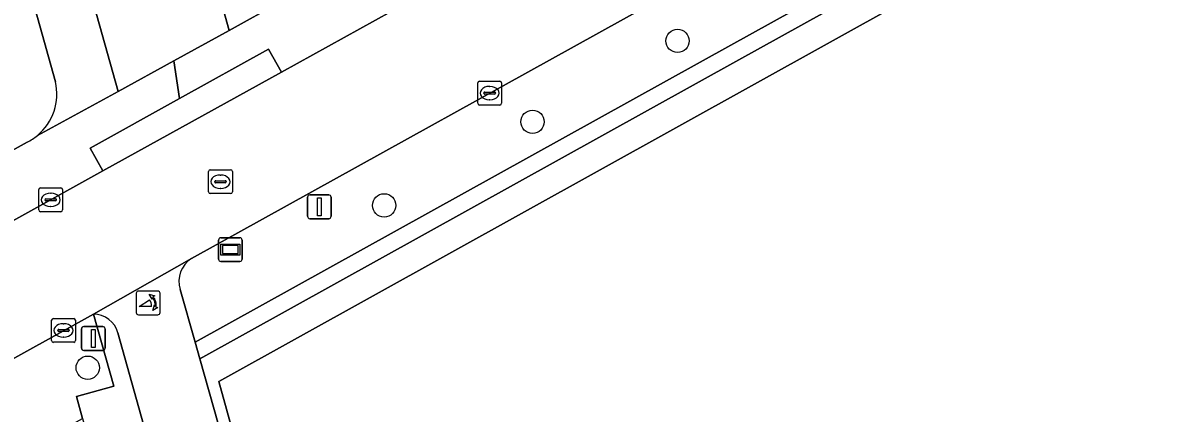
# Model space of a CAD drawing. Extents: x 159626 to 160723, y 388173 to 389416.
# Drawn here: x 160063.59 to 160111.24, y 388417.25 to 388433.63 of the extents above; entities that cross this region are included whole.
import ezdxf

# ---------------------------------------------------------------- set-up
doc = ezdxf.new("R2010")
doc.units = 0
for name, color, linetype in [('IMGEO_Berm_groen', 7, 'Continuous'), ('IMGEO_Boom', 7, 'Continuous'), ('IMGEO_Erf', 7, 'Continuous'), ('IMGEO_Groenvoorziening', 7, 'Continuous'), ('IMGEO_Haag', 7, 'Continuous'), ('IMGEO_Kolk', 7, 'Continuous'), ('IMGEO_Lichtmast', 7, 'Continuous'), ('IMGEO_Poller', 7, 'Continuous'), ('IMGEO_Rijbaan_lokaal_open', 7, 'Continuous'), ('IMGEO_Rioolput', 7, 'Continuous'), ('IMGEO_Straatnaambord', 7, 'Continuous'), ('IMGEO_Verkeersbordpaal', 7, 'Continuous'), ('IMGEO_Voetpad_open', 7, 'Continuous')]:
    doc.layers.add(name, color=color, linetype=linetype)

msp = doc.modelspace()

# ---------------------------------------------------------------- linework, layer by layer
at = {"layer": 'IMGEO_Berm_groen'}
for points in [[(160127.052, 388451.4), (160127.514, 388451.656), (160133.566, 388454.936), (160132.71, 388458.055), (160126, 388454.418), (160094.379, 388436.885), (160091.779, 388435.443), (160070.678, 388423.743)], [(160070.208, 388422.442), (160070.833, 388420.227), (160093.307, 388432.688), (160095.907, 388434.13), (160127.052, 388451.4)]]:
    msp.add_lwpolyline(points, dxfattribs=at)
msp.add_lwpolyline([(160050.845, 388408.606), (160066.106, 388417.028), (160065.847, 388417.956), (160067.42, 388418.389), (160066.558, 388421.402), (160043.379, 388408.543), (160040.818, 388407.122), (160011.378, 388390.79), (160012.339, 388387.358)], close=True, dxfattribs=at)
msp.add_arc((160071.276, 388422.792), 1.124, 122.1561, 198.1183, dxfattribs=at)
at = {"layer": 'IMGEO_Boom'}
for centre in [(160091.07, 388432.869), (160084.986, 388429.476), (160078.76, 388425.969), (160066.323, 388419.157)]:
    msp.add_circle(centre, 0.489, dxfattribs=at)
at = {"layer": 'IMGEO_Erf'}
for points in [[(160045.697, 388500), (160042.053, 388513.017), (160037.799, 388510.676), (160018.405, 388500), (160013.883, 388497.511), (160000, 388489.869), (159985.778, 388482.041), (160000, 388431.308), (160009.237, 388398.358), (160063.783, 388428.62)], [(160064.967, 388431.158), (160045.697, 388500)], [(160135.774, 388446.888), (160134.059, 388453.138), (160126.17, 388448.757), (160071.823, 388418.575), (160075.33, 388405.904), (160079.333, 388391.671), (160144.062, 388409.821)]]:
    msp.add_lwpolyline(points, dxfattribs=at)
for centre, radius, start, end in [((160062.774, 388430.636), 2.254, 309.6008, 13.3924), ((160062.8, 388430.595), 2.206, 296.4495, 309.7487)]:
    msp.add_arc(centre, radius, start, end, dxfattribs=at)
at = {"layer": 'IMGEO_Groenvoorziening'}
for points in [[(160071.028, 388419.535), (160093.647, 388432.076), (160096.247, 388433.518), (160127.392, 388450.788), (160127.85, 388451.042), (160133.756, 388454.242), (160133.566, 388454.936), (160127.514, 388451.656), (160127.052, 388451.4), (160095.907, 388434.13), (160093.307, 388432.688), (160070.833, 388420.227)], [(160075.33, 388405.904), (160071.823, 388418.575), (160126.17, 388448.757), (160134.059, 388453.138), (160133.756, 388454.242), (160127.85, 388451.042), (160127.392, 388450.788), (160096.247, 388433.518), (160093.647, 388432.076), (160071.028, 388419.535), (160074.908, 388405.788)]]:
    msp.add_lwpolyline(points, close=True, dxfattribs=at)
at = {"layer": 'IMGEO_Haag'}
msp.add_lwpolyline([(160071.028, 388419.535), (160093.647, 388432.076), (160096.247, 388433.518), (160127.392, 388450.788), (160127.85, 388451.042), (160133.756, 388454.242), (160133.566, 388454.936), (160127.514, 388451.656), (160127.052, 388451.4), (160095.907, 388434.13), (160093.307, 388432.688), (160070.833, 388420.227)], close=True, dxfattribs=at)
at = {"layer": 'IMGEO_Kolk'}
for p, q in [((160082.687, 388430.253), (160082.687, 388431.105)), ((160082.762, 388431.179), (160083.614, 388431.179)), ((160082.989, 388430.722), (160083.387, 388430.722)), ((160083.175, 388430.959), (160083.2, 388430.959)), ((160083.688, 388431.105), (160083.688, 388430.253)), ((160082.946, 388430.673), (160082.946, 388430.685)), ((160083.384, 388430.636), (160082.986, 388430.636)), ((160083.198, 388430.399), (160083.173, 388430.399)), ((160083.43, 388430.685), (160083.43, 388430.673)), ((160083.614, 388430.179), (160082.762, 388430.179)), ((160064.269, 388425.776), (160064.269, 388426.628)), ((160064.344, 388426.702), (160065.196, 388426.702)), ((160064.757, 388426.482), (160064.782, 388426.482)), ((160065.27, 388426.628), (160065.27, 388425.776)), ((160064.528, 388426.196), (160064.528, 388426.208)), ((160064.966, 388426.159), (160064.568, 388426.159)), ((160064.571, 388426.245), (160064.969, 388426.245)), ((160065.012, 388426.208), (160065.012, 388426.196)), ((160065.196, 388425.702), (160064.344, 388425.702)), ((160064.78, 388425.922), (160064.755, 388425.922)), ((160064.881, 388421.223), (160065.733, 388421.223)), ((160064.806, 388420.297), (160064.806, 388421.149)), ((160065.065, 388420.717), (160065.065, 388420.729)), ((160065.108, 388420.766), (160065.506, 388420.766)), ((160065.294, 388421.003), (160065.319, 388421.003)), ((160065.549, 388420.729), (160065.549, 388420.717)), ((160065.807, 388421.149), (160065.807, 388420.297)), ((160065.503, 388420.68), (160065.105, 388420.68)), ((160065.317, 388420.443), (160065.292, 388420.443)), ((160065.733, 388420.223), (160064.881, 388420.223))]:
    msp.add_line(p, q, dxfattribs=at)
for points in [[(160082.687, 388430.253), (160082.687, 388431.105)], [(160082.762, 388431.179), (160083.614, 388431.179)], [(160083.688, 388431.105), (160083.688, 388430.253)], [(160083.614, 388430.179), (160082.762, 388430.179)], [(160064.269, 388425.776), (160064.269, 388426.628)], [(160064.344, 388426.702), (160065.196, 388426.702)], [(160065.27, 388426.628), (160065.27, 388425.776)], [(160065.196, 388425.702), (160064.344, 388425.702)], [(160064.881, 388421.223), (160065.733, 388421.223)], [(160064.806, 388420.297), (160064.806, 388421.149)], [(160065.807, 388421.149), (160065.807, 388420.297)], [(160065.733, 388420.223), (160064.881, 388420.223)]]:
    msp.add_lwpolyline(points, dxfattribs=at)
for centre, radius, start, end in [((160082.764, 388431.103), 0.0765, 91.552, 178.448), ((160082.764, 388431.103), 0.0765, 91.552, 178.448), ((160082.986, 388430.682), 0.0403, 85.8775, 175.7526), ((160083.391, 388430.684), 0.0386, 1.7309, 96.639), ((160083.612, 388431.103), 0.0765, 1.552, 88.448), ((160083.612, 388431.103), 0.0765, 1.552, 88.448), ((160082.764, 388430.255), 0.0765, 181.552, 268.448), ((160082.764, 388430.255), 0.0765, 181.552, 268.448), ((160082.983, 388430.672), 0.0366, 178.938, 274.7102), ((160083.387, 388430.679), 0.043, 264.8664, 352.4533), ((160083.612, 388430.255), 0.0765, 271.552, 358.448), ((160083.612, 388430.255), 0.0765, 271.552, 358.448), ((160064.346, 388426.626), 0.0765, 91.552, 178.448), ((160064.346, 388426.626), 0.0765, 91.552, 178.448), ((160065.194, 388426.626), 0.0765, 1.552, 88.448), ((160065.194, 388426.626), 0.0765, 1.552, 88.448), ((160064.568, 388426.205), 0.0403, 85.8775, 175.7526), ((160064.565, 388426.195), 0.0366, 178.938, 274.7102), ((160064.969, 388426.202), 0.043, 264.8664, 352.4533), ((160064.973, 388426.207), 0.0386, 1.7309, 96.639), ((160064.346, 388425.778), 0.0765, 181.552, 268.448), ((160064.346, 388425.778), 0.0765, 181.552, 268.448), ((160065.194, 388425.778), 0.0765, 271.552, 358.448), ((160065.194, 388425.778), 0.0765, 271.552, 358.448), ((160064.883, 388421.147), 0.0765, 91.552, 178.448), ((160064.883, 388421.147), 0.0765, 91.552, 178.448), ((160065.731, 388421.147), 0.0765, 1.552, 88.448), ((160065.731, 388421.147), 0.0765, 1.552, 88.448), ((160065.105, 388420.726), 0.0403, 85.8775, 175.7526), ((160065.102, 388420.716), 0.0366, 178.938, 274.7102), ((160065.506, 388420.723), 0.043, 264.8664, 352.4533), ((160065.51, 388420.728), 0.0386, 1.7309, 96.639), ((160064.883, 388420.299), 0.0765, 181.552, 268.448), ((160064.883, 388420.299), 0.0765, 181.552, 268.448), ((160065.731, 388420.299), 0.0765, 271.552, 358.448), ((160065.731, 388420.299), 0.0765, 271.552, 358.448)]:
    msp.add_arc(centre, radius, start, end, dxfattribs=at)
for centre, major_axis, ratio, start_param, end_param in [((160083.174, 388430.679), (-0.387, 0.002), 0.722429, 4.712389, 7.853982), ((160083.199, 388430.679), (-0.39, 0.002), 0.717154, 1.570796, 4.712389), ((160064.756, 388426.202), (-0.387, 0.002), 0.722429, 4.712389, 7.853982), ((160064.781, 388426.202), (-0.39, 0.002), 0.717154, 1.570796, 4.712389), ((160065.293, 388420.723), (-0.387, 0.002), 0.722429, 4.712389, 7.853982), ((160065.318, 388420.723), (-0.39, 0.002), 0.717154, 1.570796, 4.712389)]:
    msp.add_ellipse(centre, major_axis=major_axis, ratio=ratio, start_param=start_param, end_param=end_param, dxfattribs=at)
at = {"layer": 'IMGEO_Lichtmast'}
for p, q in [((160075.544, 388425.511), (160075.544, 388426.311)), ((160075.544, 388426.311), (160075.544, 388425.511)), ((160075.644, 388426.411), (160076.434, 388426.411)), ((160076.434, 388426.411), (160075.644, 388426.411)), ((160076.534, 388426.311), (160076.534, 388425.511)), ((160076.534, 388425.511), (160076.534, 388426.311)), ((160076.434, 388425.411), (160075.644, 388425.411)), ((160075.644, 388425.411), (160076.434, 388425.411))]:
    msp.add_line(p, q, dxfattribs=at)
msp.add_lwpolyline([(160075.964, 388426.286), (160076.114, 388426.286), (160076.114, 388425.536), (160075.964, 388425.536), (160075.964, 388426.286)], dxfattribs=at)
for centre, start, end in [((160075.644, 388426.311), 90, 180), ((160075.644, 388426.311), 90, 180), ((160076.434, 388426.311), 0, 90), ((160076.434, 388426.311), 360, 90), ((160075.644, 388425.511), 180, 270), ((160075.644, 388425.511), 180, 270), ((160076.434, 388425.511), 270, 0), ((160076.434, 388425.511), 270, 0)]:
    msp.add_arc(centre, 0.1, start, end, dxfattribs=at)
at = {"layer": 'IMGEO_Poller'}
for p, q in [((160068.359, 388422.281), (160068.359, 388421.474)), ((160068.359, 388422.281), (160068.359, 388421.474)), ((160069.261, 388422.376), (160068.453, 388422.376)), ((160069.261, 388422.376), (160068.453, 388422.376)), ((160069.355, 388421.474), (160069.355, 388422.281)), ((160069.355, 388421.474), (160069.355, 388422.281)), ((160068.453, 388421.379), (160069.261, 388421.379)), ((160068.453, 388421.379), (160069.261, 388421.379))]:
    msp.add_line(p, q, dxfattribs=at)
for points in [[(160069.038, 388422.105), (160069.026, 388422.032), (160068.901, 388422.237)], [(160068.901, 388422.237), (160069.132, 388422.171), (160069.061, 388422.139)], [(160068.994, 388421.732), (160068.481, 388421.732), (160068.911, 388422.007)], [(160069.054, 388421.56), (160069.12, 388421.791), (160069.15, 388421.723)], [(160069.186, 388421.696), (160069.258, 388421.685), (160069.054, 388421.56)]]:
    msp.add_lwpolyline(points, dxfattribs=at)
for centre, radius, start, end in [((160068.453, 388422.281), 0.0946, 90, 180), ((160068.453, 388422.281), 0.0946, 90, 180), ((160069.261, 388422.281), 0.0946, 0, 90), ((160069.261, 388422.281), 0.0946, 0, 90), ((160068.666, 388421.782), 0.332, 351.3247, 42.4854), ((160068.68, 388421.792), 0.476, 351.7527, 41.1691), ((160068.68, 388421.792), 0.516, 349.3569, 42.2912), ((160068.453, 388421.474), 0.0946, 180, 270), ((160068.453, 388421.474), 0.0946, 180, 270), ((160069.261, 388421.474), 0.0946, 270, 0), ((160069.261, 388421.474), 0.0946, 270, 0)]:
    msp.add_arc(centre, radius, start, end, dxfattribs=at)
at = {"layer": 'IMGEO_Rijbaan_lokaal_open'}
for points in [[(160066.558, 388421.402), (160070.678, 388423.743), (160091.779, 388435.443), (160089.213, 388439.75), (160081.031, 388435.205), (160074.447, 388431.557), (160066.962, 388427.413), (160054.726, 388420.629), (160048.81, 388417.351), (160040.919, 388412.981), (160043.379, 388408.543)], [(160069.929, 388432.028), (160072.262, 388433.311), (160070.546, 388439.435), (160065.586, 388437.929), (160067.596, 388430.745)], [(160073.914, 388432.519), (160070.172, 388430.447), (160066.429, 388428.375), (160066.962, 388427.413), (160074.447, 388431.557)]]:
    msp.add_lwpolyline(points, close=True, dxfattribs=at)
for points in [[(160070.678, 388423.743), (160066.558, 388421.402)], [(160071.028, 388419.535), (160070.833, 388420.227), (160070.208, 388422.442)], [(160067.59, 388420.618), (160071.965, 388404.986), (160074.908, 388405.788), (160071.028, 388419.535)]]:
    msp.add_lwpolyline(points, dxfattribs=at)
for centre, radius, start, end in [((160071.276, 388422.792), 1.124, 122.1561, 198.1183), ((160066.565, 388420.34), 1.062, 15.1765, 90.3763)]:
    msp.add_arc(centre, radius, start, end, dxfattribs=at)
at = {"layer": 'IMGEO_Rioolput'}
for p, q in [((160071.391, 388426.536), (160071.391, 388427.388)), ((160071.466, 388427.462), (160072.318, 388427.462)), ((160072.392, 388427.388), (160072.392, 388426.536)), ((160071.65, 388426.956), (160071.65, 388426.968)), ((160072.088, 388426.919), (160071.69, 388426.919)), ((160071.693, 388427.005), (160072.091, 388427.005)), ((160071.879, 388427.242), (160071.904, 388427.242)), ((160072.134, 388426.968), (160072.134, 388426.956)), ((160072.318, 388426.462), (160071.466, 388426.462)), ((160071.902, 388426.682), (160071.877, 388426.682))]:
    msp.add_line(p, q, dxfattribs=at)
for points in [[(160071.391, 388426.536), (160071.391, 388427.388)], [(160071.466, 388427.462), (160072.318, 388427.462)], [(160072.392, 388427.388), (160072.392, 388426.536)], [(160072.318, 388426.462), (160071.466, 388426.462)]]:
    msp.add_lwpolyline(points, dxfattribs=at)
for centre, radius, start, end in [((160071.468, 388427.386), 0.0765, 91.552, 178.448), ((160071.468, 388427.386), 0.0765, 91.552, 178.448), ((160072.316, 388427.386), 0.0765, 1.552, 88.448), ((160072.316, 388427.386), 0.0765, 1.552, 88.448), ((160071.69, 388426.965), 0.0403, 85.8775, 175.7526), ((160071.687, 388426.955), 0.0366, 178.938, 274.7102), ((160072.091, 388426.962), 0.043, 264.8664, 352.4533), ((160072.095, 388426.967), 0.0386, 1.7309, 96.639), ((160071.468, 388426.538), 0.0765, 181.552, 268.448), ((160071.468, 388426.538), 0.0765, 181.552, 268.448), ((160072.316, 388426.538), 0.0765, 271.552, 358.448), ((160072.316, 388426.538), 0.0765, 271.552, 358.448)]:
    msp.add_arc(centre, radius, start, end, dxfattribs=at)
for centre, major_axis, ratio, start_param, end_param in [((160071.878, 388426.962), (-0.387, 0.002), 0.722429, 4.712389, 7.853982), ((160071.903, 388426.962), (-0.39, 0.002), 0.717154, 1.570796, 4.712389)]:
    msp.add_ellipse(centre, major_axis=major_axis, ratio=ratio, start_param=start_param, end_param=end_param, dxfattribs=at)
at = {"layer": 'IMGEO_Straatnaambord'}
for p, q in [((160071.911, 388424.614), (160072.701, 388424.614)), ((160072.701, 388424.614), (160071.911, 388424.614)), ((160071.811, 388423.714), (160071.811, 388424.514)), ((160071.811, 388424.514), (160071.811, 388423.714)), ((160072.801, 388424.514), (160072.801, 388423.714)), ((160072.801, 388423.714), (160072.801, 388424.514)), ((160072.701, 388423.614), (160071.911, 388423.614)), ((160071.911, 388423.614), (160072.701, 388423.614))]:
    msp.add_line(p, q, dxfattribs=at)
for points in [[(160071.912, 388424.346), (160072.7, 388424.346), (160072.7, 388423.882), (160071.912, 388423.882), (160071.912, 388424.346)], [(160071.977, 388424.281), (160071.977, 388423.947), (160072.635, 388423.947), (160072.635, 388424.281), (160071.977, 388424.281)]]:
    msp.add_lwpolyline(points, dxfattribs=at)
for centre, start, end in [((160071.911, 388424.514), 90, 180), ((160071.911, 388424.514), 90, 180), ((160072.701, 388424.514), 0, 90), ((160072.701, 388424.514), 360, 90), ((160071.911, 388423.714), 180, 270), ((160071.911, 388423.714), 180, 270), ((160072.701, 388423.714), 270, 0), ((160072.701, 388423.714), 270, 0)]:
    msp.add_arc(centre, 0.1, start, end, dxfattribs=at)
at = {"layer": 'IMGEO_Verkeersbordpaal'}
for p, q in [((160066.06, 388419.984), (160066.06, 388420.784)), ((160066.06, 388420.784), (160066.06, 388419.984)), ((160066.16, 388420.884), (160066.95, 388420.884)), ((160066.95, 388420.884), (160066.16, 388420.884)), ((160067.05, 388420.784), (160067.05, 388419.984)), ((160067.05, 388419.984), (160067.05, 388420.784)), ((160066.95, 388419.884), (160066.16, 388419.884)), ((160066.16, 388419.884), (160066.95, 388419.884))]:
    msp.add_line(p, q, dxfattribs=at)
msp.add_lwpolyline([(160066.48, 388420.759), (160066.63, 388420.759), (160066.63, 388420.009), (160066.48, 388420.009), (160066.48, 388420.759)], dxfattribs=at)
for centre, start, end in [((160066.16, 388420.784), 90, 180), ((160066.16, 388420.784), 90, 180), ((160066.95, 388420.784), 0, 90), ((160066.95, 388420.784), 360, 90), ((160066.16, 388419.984), 180, 270), ((160066.16, 388419.984), 180, 270), ((160066.95, 388419.984), 270, 0), ((160066.95, 388419.984), 270, 0)]:
    msp.add_arc(centre, 0.1, start, end, dxfattribs=at)
at = {"layer": 'IMGEO_Voetpad_open'}
for points in [[(160056.074, 388500), (160051.036, 388517.975), (160048.876, 388516.76), (160053.573, 388500), (160055.014, 388494.859), (160055.946, 388491.534), (160069.781, 388442.163), (160070.546, 388439.435), (160072.262, 388433.311), (160074.428, 388434.513)], [(160124.462, 388459.33), (160131.302, 388463.119), (160130.611, 388465.651), (160124.595, 388462.323), (160105.072, 388451.472), (160099.774, 388448.551), (160074.428, 388434.513), (160072.262, 388433.311), (160069.929, 388432.028), (160070.172, 388430.447), (160073.914, 388432.519), (160074.447, 388431.557), (160081.031, 388435.205), (160089.213, 388439.75), (160091.748, 388441.158), (160099.494, 388445.461), (160098.961, 388446.423), (160106.893, 388450.829), (160107.426, 388449.867)]]:
    msp.add_lwpolyline(points, close=True, dxfattribs=at)
for points in [[(160050.975, 388490.162), (160050.05, 388493.468), (160048.223, 388500), (160044.252, 388514.196), (160041.901, 388513.542), (160042.053, 388513.017), (160045.697, 388500), (160064.967, 388431.158)], [(160064.211, 388428.899), (160067.596, 388430.745), (160065.586, 388437.929), (160064.814, 388440.692), (160050.975, 388490.162)], [(160066.962, 388427.413), (160066.429, 388428.375), (160070.172, 388430.447), (160069.929, 388432.028), (160067.596, 388430.745), (160064.211, 388428.899)], [(160063.783, 388428.62), (160009.237, 388398.358), (160009.966, 388395.828), (160017.301, 388399.892), (160017.112, 388400.268), (160023.062, 388403.566), (160023.266, 388403.198), (160032.629, 388408.386), (160032.415, 388408.762), (160038.349, 388412.06), (160038.567, 388411.679), (160040.919, 388412.981), (160048.81, 388417.351), (160048.591, 388417.738), (160054.529, 388421.036), (160054.726, 388420.629), (160066.962, 388427.413)], [(160066.558, 388421.402), (160067.42, 388418.389), (160065.847, 388417.956), (160066.106, 388417.028), (160066.272, 388416.435), (160067.606, 388411.669), (160069.255, 388405.772), (160069.651, 388404.355), (160070.165, 388402.519), (160074.295, 388387.755), (160087.996, 388338.877), (160091.694, 388325.686), (160093.373, 388319.695)], [(160075.33, 388405.904), (160074.908, 388405.788), (160071.965, 388404.986), (160067.59, 388420.618)]]:
    msp.add_lwpolyline(points, dxfattribs=at)
for centre, radius, start, end in [((160062.774, 388430.636), 2.254, 309.6008, 13.3924), ((160062.8, 388430.595), 2.206, 296.4495, 309.7487), ((160066.565, 388420.34), 1.062, 15.1765, 90.3763)]:
    msp.add_arc(centre, radius, start, end, dxfattribs=at)

doc.saveas('drawing.dxf')
